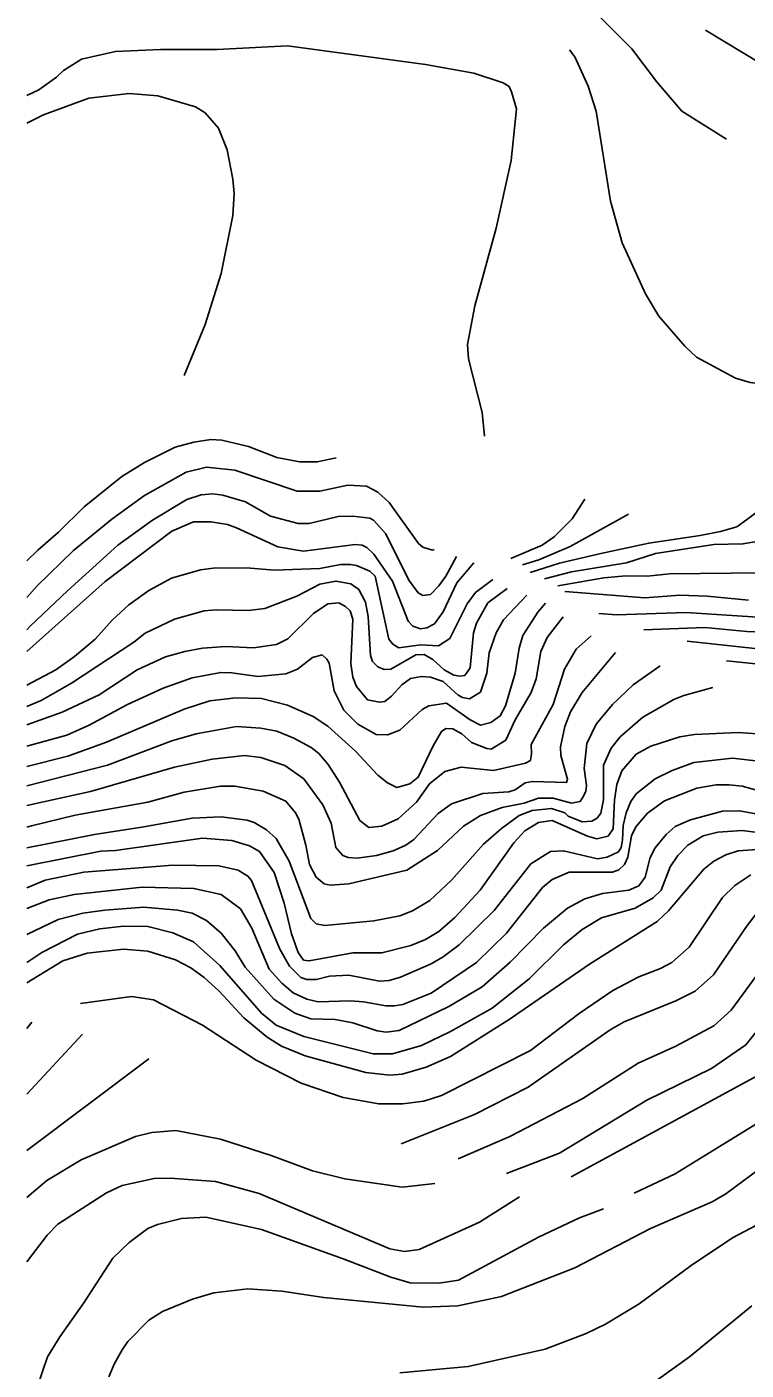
# Model space of a CAD drawing. Extents: x -555860 to -552701, y -1187050 to -1182291.
# Drawn here: x -555860.1 to -555608.7, y -1183789.7 to -1183320.2 of the extents above; entities that cross this region are included whole.
import ezdxf

# ---------------------------------------------------------------- set-up
doc = ezdxf.new("R2010")
doc.units = 0
for name, color, linetype in [('Level 40', 7, 'Continuous'), ('Level 41', 7, 'Continuous'), ('Level 42', 7, 'Continuous')]:
    doc.layers.add(name, color=color, linetype=linetype)

msp = doc.modelspace()

# ---------------------------------------------------------------- linework, layer by layer
at = {"layer": 'Level 40'}
for points in [[(-555665.06, -1183485.26), (-555669.58, -1183492.17), (-555675.79, -1183498.45), (-555680.02, -1183501.34), (-555691.03, -1183506)], [(-555703.87, -1183507.55), (-555709.8, -1183514.47), (-555714.59, -1183524.63), (-555717.7, -1183528.86), (-555720.36, -1183530.26), (-555722.5, -1183530.55), (-555725.21, -1183529.64), (-555726.87, -1183527.87), (-555732.37, -1183513.9), (-555738.86, -1183504.45), (-555741.26, -1183502.19), (-555742.89, -1183501.3), (-555745.36, -1183501.06), (-555763.42, -1183503.46), (-555772.45, -1183501.91), (-555786.84, -1183495.28), (-555789.98, -1183494.08), (-555795.88, -1183493.16), (-555801.94, -1183493.16), (-555809.42, -1183496.41), (-555832.71, -1183514.04), (-555860.13, -1183538.57)], [(-555607.91, -1183520.53), (-555622.3, -1183519.12), (-555631.9, -1183518.84), (-555644.19, -1183519.71), (-555672.12, -1183517.57)], [(-555860.13, -1183578.72), (-555845.83, -1183575.15), (-555832.28, -1183570.21), (-555805.19, -1183558.64), (-555796.16, -1183555.81), (-555787.13, -1183554.69), (-555778.09, -1183554.97), (-555769.06, -1183557.23), (-555760.03, -1183561.18), (-555754.95, -1183564.56), (-555745.21, -1183573.31), (-555737.45, -1183581.78), (-555734.07, -1183584.46), (-555730.82, -1183586.01), (-555726.31, -1183584.74), (-555723.34, -1183582.49), (-555718.12, -1183571.48), (-555715.26, -1183566.47), (-555713.75, -1183565.41), (-555711.21, -1183565.55), (-555708.05, -1183567.34), (-555704.71, -1183570.28), (-555699.35, -1183572.47), (-555697.8, -1183572.61), (-555692.72, -1183569.5), (-555689.47, -1183562.45), (-555683.83, -1183552.85), (-555682.14, -1183548.05), (-555680.44, -1183538.46), (-555678.33, -1183533.66), (-555672.73, -1183526.4)], [(-555860.13, -1183613.46), (-555834.26, -1183608.31), (-555829.18, -1183608.03), (-555798.7, -1183603.79), (-555788.54, -1183604.64), (-555782.33, -1183606.48), (-555778.8, -1183608.45), (-555773.72, -1183615.79), (-555770.19, -1183626.51), (-555767.65, -1183637.24), (-555765.25, -1183643.73), (-555763.42, -1183646.41), (-555761.44, -1183646.69), (-555746.2, -1183643.87), (-555736.04, -1183643.87), (-555725.88, -1183641.33), (-555720.8, -1183639.22), (-555716.15, -1183636.39), (-555710.5, -1183631.45), (-555701.75, -1183622), (-555689.9, -1183605.35), (-555686.09, -1183601.25), (-555681.29, -1183598.29), (-555676.49, -1183597.58), (-555664.21, -1183603.06), (-555660.94, -1183604.03), (-555657, -1183603.12), (-555655.18, -1183600.46), (-555654.76, -1183590.39), (-555653.91, -1183585.03), (-555652.22, -1183580.23), (-555647.14, -1183574.44), (-555642.06, -1183571.62), (-555631.9, -1183568.37), (-555626.82, -1183567.53), (-555611.58, -1183566.82), (-555601.42, -1183567.53)], [(-555603.11, -1183607.6), (-555611.58, -1183608.17), (-555615.81, -1183609.58), (-555620.05, -1183611.84), (-555623.57, -1183614.66), (-555635.85, -1183629.2), (-555639.8, -1183632.86), (-555663.51, -1183647.82), (-555691.59, -1183667.16), (-555712.05, -1183680.14), (-555720.52, -1183683.81), (-555728.99, -1183686.21), (-555733.22, -1183686.63), (-555741.69, -1183685.64), (-555762.85, -1183679.86), (-555771.18, -1183676.47), (-555776.12, -1183673.36), (-555784.3, -1183666.59), (-555792.91, -1183657.28), (-555798.13, -1183652.48), (-555802.79, -1183649.09), (-555808.15, -1183646.27), (-555817.89, -1183643.31), (-555826.36, -1183642.6), (-555839.06, -1183644.01), (-555847.53, -1183646.69), (-555860.13, -1183654.33)], [(-555669.85, -1183722.19), (-555603.39, -1183686.06)], [(-555687.92, -1183729.11), (-555701.89, -1183738), (-555723.06, -1183747.59), (-555728.14, -1183748.3), (-555733.22, -1183747.31), (-555778.94, -1183727.98), (-555794.18, -1183723.74), (-555809.99, -1183722.61), (-555815.63, -1183722.76), (-555826.78, -1183725.15), (-555832.28, -1183727.69), (-555849.36, -1183738.7), (-555853.03, -1183742.51), (-555860.13, -1183751.85)]]:
    msp.add_lwpolyline(points, dxfattribs=at)
at = {"layer": 'Level 41'}
for points in [[(-555673.07, -1183306.37), (-555659.74, -1183316.82), (-555648.69, -1183327.83), (-555640.05, -1183339.24), (-555631.21, -1183349.64), (-555615.55, -1183359.44)], [(-555622.91, -1183321.27), (-555603.26, -1183333.22), (-555580.57, -1183344.64), (-555571.55, -1183348.53), (-555572.74, -1183355.11), (-555572.41, -1183355.54), (-555569.34, -1183356.09), (-555567.91, -1183350), (-555554.98, -1183353.88), (-555542.47, -1183355.33), (-555533.99, -1183353.57)], [(-555700.2, -1183463.24), (-555701.05, -1183454.92), (-555705.82, -1183436.25), (-555706.13, -1183431.21), (-555703.59, -1183417.66), (-555696.11, -1183390.57), (-555690.89, -1183366.86), (-555688.98, -1183348.82), (-555690.74, -1183342.87), (-555691.59, -1183341.03), (-555693.71, -1183339.77), (-555703.87, -1183336.38), (-555720.8, -1183333.28), (-555769.06, -1183326.78), (-555793.62, -1183328.05), (-555813.37, -1183328.05), (-555829.18, -1183328.76), (-555841.03, -1183331.44), (-555847.38, -1183335.39), (-555849.78, -1183337.79), (-555855.99, -1183342.17), (-555860.13, -1183344.13)], [(-555458.63, -1183356.34), (-555459.03, -1183362.34), (-555461.29, -1183370.95), (-555464.39, -1183375.89), (-555470.74, -1183382.38), (-555480.91, -1183390.43), (-555488.38, -1183397.62), (-555506.73, -1183425), (-555513.36, -1183432.48), (-555519.43, -1183438.12), (-555527.9, -1183443.49), (-555533.68, -1183446.03), (-555549.49, -1183451.25), (-555565.93, -1183460.35), (-555608.58, -1183492.51), (-555611.97, -1183494.88), (-555617.72, -1183496.58), (-555624.83, -1183497.93), (-555642.78, -1183500.64), (-555659.56, -1183504.31), (-555673.95, -1183507.69), (-555684.25, -1183510.94)], [(-555860.13, -1183506.8), (-555856.27, -1183503.04), (-555849.08, -1183496.83), (-555840.05, -1183487.94), (-555826.92, -1183477.35), (-555819.02, -1183472.42), (-555808.29, -1183467.05), (-555801.79, -1183465.34), (-555795.88, -1183464.37), (-555791.93, -1183464.65), (-555782.61, -1183466.91), (-555772.73, -1183470.72), (-555764.83, -1183472.27), (-555758.62, -1183472.27), (-555751.99, -1183470.76)], [(-555717.73, -1183502.89), (-555718.4, -1183503.04), (-555721.79, -1183502.05), (-555723.2, -1183500.78), (-555733.5, -1183486.39), (-555737.45, -1183482.86), (-555741.41, -1183480.74), (-555747.9, -1183480.32), (-555757.78, -1183482.43), (-555765.68, -1183482.43), (-555787.41, -1183475.1), (-555797.29, -1183474.11), (-555804.48, -1183475.8), (-555819.02, -1183483.99), (-555830.45, -1183492.31), (-555843.85, -1183503.18), (-555856.56, -1183515.6), (-555860.13, -1183519.66)], [(-555709.94, -1183505.3), (-555713.75, -1183512.21), (-555716.15, -1183515.61), (-555719.11, -1183518.56), (-555721.79, -1183518.98), (-555723.34, -1183518), (-555726.59, -1183513.62), (-555734.63, -1183497.39), (-555739.01, -1183492.59), (-555740.28, -1183491.89), (-555746.2, -1183491.18), (-555751.28, -1183491.32), (-555761.44, -1183493.72), (-555765.25, -1183493.72), (-555774.99, -1183491.18), (-555783.74, -1183486.24), (-555791.64, -1183483.85), (-555795.08, -1183483.38), (-555799.26, -1183483.7), (-555804.2, -1183485.4), (-555816.2, -1183492.59), (-555828.33, -1183501.34), (-555845.95, -1183517.29), (-555858.81, -1183529.57), (-555860.13, -1183530.99)], [(-555686.93, -1183508.26), (-555681.2, -1183506.43), (-555670.28, -1183501.77), (-555649.82, -1183490.48)], [(-555679.26, -1183513.12), (-555669.72, -1183510.66), (-555650.53, -1183507.55), (-555640.37, -1183504.31), (-555620.05, -1183501.06), (-555609.89, -1183500.92), (-555597.19, -1183498.8)], [(-555860.13, -1183550.23), (-555849.99, -1183544.95), (-555843.43, -1183540.21), (-555836.23, -1183534.22), (-555830.17, -1183527.45), (-555824.52, -1183522.23), (-555817.47, -1183517.15), (-555809.56, -1183512.92), (-555799.4, -1183509.95), (-555795.03, -1183509.39), (-555783.32, -1183509.25), (-555773.58, -1183510.09), (-555757.78, -1183509.53), (-555750.47, -1183508.14), (-555747.05, -1183508.12), (-555744.93, -1183508.4), (-555740.28, -1183510.38), (-555738.44, -1183512.21), (-555733.64, -1183534.22), (-555732.23, -1183535.92), (-555730.12, -1183537.19), (-555722.5, -1183536.2), (-555716.29, -1183536.48), (-555712.33, -1183533.94), (-555706.27, -1183521.81), (-555703.3, -1183517.85), (-555697.24, -1183513.34)], [(-555692.27, -1183516.44), (-555699.07, -1183521.52), (-555703.02, -1183528.58), (-555704.01, -1183531.97), (-555705.14, -1183544.24), (-555707.11, -1183546.93), (-555708.8, -1183547.18), (-555710.92, -1183546.78), (-555714.31, -1183544.95), (-555718.26, -1183541.28), (-555721.23, -1183539.59), (-555724.19, -1183539.73), (-555732.94, -1183544.67), (-555735.2, -1183544.81), (-555737.45, -1183543.82), (-555739.29, -1183541.99), (-555739.99, -1183539.87), (-555740.84, -1183526.32), (-555741.83, -1183521.24), (-555744.09, -1183516.87), (-555746.91, -1183514.89), (-555752.13, -1183513.9), (-555757.78, -1183515.03), (-555765.82, -1183519.12), (-555776.97, -1183523.5), (-555782.61, -1183524.2), (-555793.9, -1183523.92), (-555798.13, -1183524.34), (-555808.58, -1183527.17), (-555818.74, -1183532.11), (-555822.69, -1183535.21), (-555844.56, -1183549.61), (-555855.14, -1183555.67), (-555860.13, -1183557.76)], [(-555674.53, -1183515.51), (-555658.43, -1183512.77), (-555650.81, -1183512.07), (-555643.19, -1183512.21), (-555635.57, -1183511.36), (-555592.39, -1183510.94)], [(-555860.13, -1183564.13), (-555847.81, -1183559.77), (-555834.82, -1183553.7), (-555821.56, -1183544.95), (-555811.68, -1183540.43), (-555804.88, -1183538.47), (-555798.7, -1183537.33), (-555790.58, -1183536.73), (-555780.92, -1183537.19), (-555772.87, -1183536.06), (-555768.92, -1183534.08), (-555759.89, -1183525.19), (-555754.95, -1183521.8), (-555751.14, -1183521.52), (-555748.74, -1183522.79), (-555747.19, -1183524.34), (-555746.2, -1183527.17), (-555746.91, -1183542.69), (-555746.2, -1183547.49), (-555744.93, -1183550.73), (-555741.12, -1183555.39), (-555736.89, -1183556.24), (-555735.06, -1183555.96), (-555732.66, -1183554.12), (-555729.13, -1183550.17), (-555726.02, -1183547.91), (-555722.21, -1183547.21), (-555719.11, -1183547.49), (-555714.59, -1183549.04), (-555709.42, -1183553.78), (-555707.82, -1183554.54), (-555705.42, -1183555.11), (-555701.61, -1183552.71), (-555699.35, -1183546.08), (-555698.51, -1183539.02), (-555696.11, -1183531.97), (-555693.57, -1183527.45), (-555685.38, -1183518.84)], [(-555678.88, -1183521.58), (-555681.57, -1183524.77), (-555686.79, -1183532.95), (-555688.06, -1183537.33), (-555689.47, -1183546.08), (-555692.86, -1183557.51), (-555694.7, -1183561.03), (-555697.94, -1183563.29), (-555701.61, -1183564.28), (-555705.14, -1183562.45), (-555713.46, -1183556.52), (-555719.67, -1183557.51), (-555721.93, -1183558.78), (-555729.83, -1183565.97), (-555734.07, -1183567.67), (-555738.02, -1183567.53), (-555744.51, -1183563.86), (-555749.31, -1183559.06), (-555752.69, -1183552.29), (-555754.53, -1183542.55), (-555755.23, -1183541.14), (-555756.93, -1183539.73), (-555760.32, -1183540.57), (-555765.54, -1183544.67), (-555769.63, -1183546.36), (-555779.43, -1183547.31), (-555788.54, -1183545.94), (-555792.35, -1183545.8), (-555802.37, -1183547.77), (-555812.53, -1183551.3), (-555824.95, -1183557.08), (-555838.35, -1183564.28), (-555846.11, -1183567.81), (-555860.13, -1183571.63)], [(-555594.08, -1183527.17), (-555629.64, -1183524.91), (-555654.01, -1183525.68), (-555660.26, -1183525.19)], [(-555662.93, -1183533.07), (-555668.17, -1183537.75), (-555672.26, -1183544.67), (-555676.21, -1183557.08), (-555683.84, -1183571.07), (-555683.71, -1183574.3), (-555684.11, -1183576.56), (-555685.81, -1183577.55), (-555697.09, -1183580.09), (-555708.38, -1183578.96), (-555714.03, -1183580.51), (-555719.39, -1183584.74), (-555723.91, -1183591.24), (-555730.4, -1183597.02), (-555736.04, -1183599.56), (-555740.56, -1183599.98), (-555743.8, -1183597.58), (-555750.86, -1183584.18), (-555754.81, -1183577.97), (-555758.04, -1183574.18), (-555760.74, -1183572.04), (-555766.81, -1183568.8), (-555772.73, -1183566.4), (-555778.38, -1183565.27), (-555786.84, -1183564.7), (-555800.96, -1183567.25), (-555809.42, -1183569.79), (-555832, -1183578.25), (-555860.13, -1183585.52)], [(-555644.46, -1183530.92), (-555623.15, -1183530.13), (-555608.47, -1183531.54), (-555592.1, -1183532.25), (-555581.91, -1183531.26), (-555574.18, -1183530.13)], [(-555576.52, -1183535.89), (-555591.54, -1183537.75), (-555601.42, -1183537.89), (-555629.38, -1183534.94)], [(-555860.13, -1183592.38), (-555837.93, -1183587.43), (-555808.58, -1183578.96), (-555795.31, -1183576.14), (-555784.02, -1183574.86), (-555778.38, -1183575.57), (-555769.91, -1183578.39), (-555763.28, -1183583.05), (-555756.65, -1183592.08), (-555753.82, -1183598.57), (-555752.13, -1183607.04), (-555749.73, -1183609.86), (-555747.88, -1183610.56), (-555744.63, -1183610.7), (-555737.88, -1183609.86), (-555732.09, -1183608.17), (-555727.72, -1183606.19), (-555724.89, -1183604.22), (-555716.43, -1183595.19), (-555711.77, -1183591.8), (-555700.76, -1183588.13), (-555691.73, -1183587.57), (-555689.47, -1183586.86), (-555685.95, -1183584.46), (-555683.41, -1183583.9), (-555671.55, -1183584.32), (-555671.16, -1183583.14), (-555673.53, -1183574.87), (-555673.64, -1183571.82), (-555672.12, -1183564.71), (-555670.14, -1183559.63), (-555666.05, -1183552.85), (-555654.34, -1183538.88)], [(-555615.57, -1183541.77), (-555600.85, -1183543.26), (-555594.93, -1183543.11), (-555583.78, -1183541.7)], [(-555860.13, -1183599.89), (-555858.53, -1183599.42), (-555843.29, -1183595.75), (-555817.89, -1183591.24), (-555805.19, -1183587.71), (-555792.49, -1183585.59), (-555787.41, -1183585.59), (-555777.53, -1183587.28), (-555769.63, -1183590.81), (-555766.24, -1183594.91), (-555765.11, -1183597.16), (-555762.57, -1183606.19), (-555761.3, -1183612.97), (-555758.99, -1183617.45), (-555756.22, -1183619.74), (-555754.11, -1183620.16), (-555747.61, -1183619.74), (-555727.29, -1183614.94), (-555716.57, -1183608.03), (-555707.54, -1183599.56), (-555701.61, -1183595.89), (-555693.99, -1183593.07), (-555686.37, -1183591.52), (-555681.29, -1183589.82), (-555676.21, -1183589.82), (-555669.72, -1183591.52), (-555666.75, -1183590.95), (-555665.63, -1183589.12), (-555664.81, -1183587.37), (-555664.5, -1183585.31), (-555665.34, -1183579.38), (-555664.36, -1183570.63), (-555661.11, -1183563.86), (-555655.46, -1183557.08), (-555648.27, -1183550.17), (-555638.81, -1183543.54)], [(-555860.13, -1183607.2), (-555836.52, -1183602.52), (-555819.26, -1183599.78), (-555802.37, -1183596.74), (-555792.21, -1183596.31), (-555783.18, -1183597.44), (-555780.64, -1183598.29), (-555776.4, -1183600.83), (-555773.02, -1183603.94), (-555768.5, -1183611.84), (-555760.85, -1183631.89), (-555759.05, -1183633.71), (-555755.94, -1183634.28), (-555738.86, -1183632.72), (-555729.83, -1183630.89), (-555725.32, -1183629.2), (-555719.25, -1183625.53), (-555711.77, -1183618.47), (-555700.48, -1183605.91), (-555694.27, -1183600.41), (-555688.06, -1183595.89), (-555683.55, -1183594.06), (-555676.77, -1183593.35), (-555672.12, -1183594.9), (-555670.99, -1183596.03), (-555666.05, -1183598.01), (-555662.66, -1183597.87), (-555660.83, -1183596.74), (-555659.56, -1183595.04), (-555658.57, -1183590.39), (-555658.57, -1183578.25), (-555655.89, -1183572.33), (-555652.78, -1183568.37), (-555644.88, -1183561.46), (-555634.02, -1183555.25), (-555630.49, -1183553.84), (-555620.43, -1183551.09)], [(-555860.13, -1183621.07), (-555853.73, -1183618.47), (-555840.19, -1183615.65), (-555809.14, -1183613.25), (-555793.05, -1183613.39), (-555786.28, -1183614.94), (-555782.89, -1183617.06), (-555781.62, -1183618.61), (-555771.74, -1183642.6), (-555768.36, -1183648.53), (-555764.41, -1183652.48), (-555762.29, -1183653.19), (-555758.9, -1183653.19), (-555754.39, -1183652.05), (-555747.61, -1183651.63), (-555736.89, -1183653.75), (-555733.5, -1183653.47), (-555729.55, -1183652.34), (-555718.83, -1183647.68), (-555714.59, -1183645.28), (-555709.09, -1183641.05), (-555696.81, -1183629.05), (-555683.97, -1183612.69), (-555677.06, -1183608.45), (-555672.54, -1183608.17), (-555660.69, -1183610.99), (-555657.3, -1183610.43), (-555653.35, -1183608.59), (-555652.36, -1183607.04), (-555651.94, -1183604.5), (-555651.71, -1183599.29), (-555650.63, -1183594.95), (-555649.02, -1183590.98), (-555647.14, -1183588.27), (-555640.51, -1183583.05), (-555634.58, -1183580.09), (-555626.96, -1183577.27), (-555613.55, -1183575.85), (-555603.39, -1183576.98)], [(-555603.39, -1183587.43), (-555610.17, -1183585.59), (-555614.68, -1183585.17), (-555619.2, -1183585.17), (-555625.97, -1183586.3), (-555637.26, -1183590.67), (-555643.19, -1183595.05), (-555647.28, -1183599.84), (-555648.83, -1183602.95), (-555650.1, -1183610.43), (-555651.23, -1183612.97), (-555653.21, -1183614.8), (-555655.46, -1183615.65), (-555670.57, -1183615.65), (-555676.49, -1183618.19), (-555679.88, -1183621.01), (-555692.44, -1183636.96), (-555703.02, -1183647.26), (-555718.83, -1183657.98), (-555728.7, -1183661.93), (-555731.61, -1183662.34), (-555734.63, -1183662.36), (-555742.53, -1183660.95), (-555747.17, -1183660.62), (-555758.34, -1183660.95), (-555762.29, -1183660.1), (-555767.09, -1183657.84), (-555771.04, -1183654.45), (-555775.41, -1183649.52), (-555781.48, -1183635.26), (-555785.43, -1183628.49), (-555792.21, -1183623.41), (-555801.72, -1183621.31), (-555819.87, -1183620.87), (-555843.57, -1183623.41), (-555852.32, -1183625.38), (-555860.13, -1183628.31)], [(-555860.13, -1183637.41), (-555849.22, -1183632.16), (-555840.52, -1183630.02), (-555832.85, -1183628.91), (-555819.3, -1183627.93), (-555807.45, -1183628.91), (-555802.37, -1183630.04), (-555797.29, -1183632.58), (-555792.21, -1183636.96), (-555787.27, -1183643.17), (-555783.88, -1183648.81), (-555773.86, -1183660.1), (-555766.52, -1183664.9), (-555760.88, -1183666.87), (-555752.41, -1183667.16), (-555746.2, -1183668.28), (-555737.74, -1183671.11), (-555734.59, -1183671.55), (-555729.97, -1183670.97), (-555712.62, -1183662.64), (-555701.05, -1183655.73), (-555691.17, -1183647.12), (-555679.6, -1183635.26), (-555671.13, -1183628.21), (-555665.06, -1183624.96), (-555658.99, -1183623.13), (-555649.68, -1183622), (-555646.29, -1183620.45), (-555644, -1183617.45), (-555642.26, -1183610.49), (-555640.51, -1183607.18), (-555636.7, -1183602.52), (-555633.59, -1183599.7), (-555628.23, -1183597.3), (-555616.94, -1183594.34), (-555611.01, -1183594.2), (-555595.21, -1183597.16)], [(-555596.62, -1183602.81), (-555610.17, -1183601.11), (-555618.63, -1183601.68), (-555623.71, -1183602.95), (-555629.08, -1183606.19), (-555632.6, -1183609.86), (-555635.29, -1183613.81), (-555638.39, -1183622), (-555641.21, -1183624.68), (-555647.56, -1183628.21), (-555659.28, -1183631.59), (-555666.05, -1183635.69), (-555672.54, -1183641.05), (-555684.54, -1183652.9), (-555697.52, -1183663.2), (-555712.05, -1183671.39), (-555722.21, -1183676.19), (-555732.37, -1183679.15), (-555739.15, -1183679.15), (-555763.28, -1183673.08), (-555773.02, -1183669.13), (-555778.09, -1183664.9), (-555792.63, -1183648.25), (-555801.94, -1183640.06), (-555809.14, -1183636.82), (-555817.89, -1183634.7), (-555826.36, -1183634.56), (-555834.68, -1183635.49), (-555842.44, -1183637.38), (-555854.86, -1183643.73), (-555860.13, -1183647.2)], [(-555841.35, -1183661.54), (-555823.54, -1183659.11), (-555815.92, -1183660.24), (-555798.7, -1183669.13), (-555779.93, -1183681.41), (-555764.27, -1183689.45), (-555749.59, -1183694.39), (-555737.17, -1183696.65), (-555728.7, -1183696.65), (-555721.37, -1183695.66), (-555715.16, -1183693.69), (-555684.11, -1183678.02), (-555667.04, -1183665.04), (-555655.32, -1183656.99), (-555646.29, -1183652.2), (-555638.67, -1183649.37), (-555634.68, -1183647.19), (-555628.65, -1183641.9), (-555616.94, -1183624.54), (-555612.71, -1183620.3), (-555607.06, -1183616.64)], [(-555491.13, -1183627.53), (-555492.33, -1183634.56), (-555495.02, -1183639.78), (-555499.25, -1183641.9), (-555507.15, -1183642.74), (-555536.51, -1183640.2), (-555545.54, -1183640.63), (-555549.35, -1183639.78), (-555552.31, -1183637.94), (-555566.98, -1183625.53), (-555575.03, -1183621.57), (-555583.35, -1183619.74), (-555592.1, -1183620.02), (-555598.6, -1183624.11), (-555603.96, -1183628.63), (-555608.65, -1183634.64), (-555620.19, -1183651.49), (-555626.54, -1183657.28), (-555633.31, -1183660.66), (-555651.37, -1183668), (-555656.31, -1183670.82), (-555684.96, -1183690.86), (-555703.73, -1183700.32), (-555729.26, -1183710.63)], [(-555485.16, -1183627.9), (-555483.3, -1183638.37), (-555484.57, -1183642.88), (-555486.69, -1183645.85), (-555489.51, -1183647.96), (-555497.27, -1183650.93), (-555507.15, -1183651.21), (-555513.08, -1183650.5), (-555530.86, -1183651.77), (-555544.69, -1183654.74), (-555548.64, -1183654.46), (-555554.57, -1183652.48), (-555566.99, -1183645.85), (-555570.94, -1183644.29), (-555577.71, -1183643.59), (-555580.82, -1183644.72), (-555586.18, -1183648.67), (-555592.24, -1183656.71), (-555603.25, -1183668.99), (-555608.9, -1183676.05), (-555620.89, -1183684.23), (-555643.47, -1183695.38), (-555673.95, -1183713.86), (-555692.54, -1183720.95)], [(-555709.33, -1183715.87), (-555691.31, -1183708.08), (-555665.77, -1183694.81), (-555646.43, -1183682.4), (-555633.31, -1183676.47), (-555620.05, -1183669.41), (-555613.98, -1183663.91), (-555603.68, -1183649.94)], [(-555860.13, -1183670.32), (-555858.39, -1183668.12)], [(-555513.5, -1183667.44), (-555537.92, -1183672.66), (-555559.08, -1183673.08), (-555566.14, -1183674.92), (-555571.08, -1183677.32), (-555575.31, -1183680.42), (-555593.23, -1183696.23), (-555633.59, -1183721.06), (-555647.84, -1183727.84)], [(-555840.65, -1183672.25), (-555860.13, -1183693.22)], [(-555860.13, -1183712.94), (-555817.55, -1183680.92)], [(-555729.83, -1183790.63), (-555705.84, -1183788.51), (-555679.03, -1183782.45), (-555664.64, -1183776.94), (-555657.86, -1183773.7), (-555646.15, -1183766.5), (-555627.95, -1183753.09), (-555613.55, -1183743.5), (-555588.15, -1183730.09), (-555541.58, -1183703.28), (-555523.1, -1183694.11), (-555500.18, -1183681.25)], [(-555860.13, -1183729.38), (-555853.17, -1183723.46), (-555841.17, -1183716.26), (-555822.12, -1183708.08), (-555816.48, -1183706.67), (-555808.01, -1183705.96), (-555792.49, -1183708.93), (-555774.71, -1183714.71), (-555760.32, -1183720.07), (-555749.03, -1183722.9), (-555728.99, -1183725.72), (-555717.56, -1183724.45)], [(-555831.5, -1183792.08), (-555829.6, -1183787.67), (-555826.78, -1183782.59), (-555824.8, -1183779.77), (-555817.47, -1183772.29), (-555812.67, -1183769.18), (-555802.23, -1183764.95), (-555794.75, -1183762.69), (-555782.89, -1183761.28), (-555771.04, -1183762.13), (-555756.36, -1183764.38), (-555721.65, -1183767.77), (-555709.51, -1183767.21), (-555694.27, -1183763.96), (-555668.59, -1183753.94), (-555642.2, -1183740.25), (-555620.61, -1183730.94), (-555615.81, -1183728.12), (-555603.68, -1183719.09)], [(-555658.64, -1183733.35), (-555666.93, -1183736.52), (-555681.29, -1183743.22), (-555709.23, -1183758.32), (-555716, -1183759.3), (-555726.17, -1183759.16), (-555732.93, -1183757.25), (-555749.59, -1183750.84), (-555778.09, -1183740.54), (-555797.57, -1183736.3), (-555806.04, -1183736.73), (-555814.5, -1183738.84), (-555817.89, -1183740.25), (-555824.38, -1183745.05), (-555830.03, -1183750.55), (-555840.19, -1183766.22), (-555848.65, -1183778.07), (-555852.89, -1183785.13), (-555856.42, -1183795.29)], [(-555606.78, -1183767.21), (-555628.51, -1183785.13), (-555649.96, -1183800.51)]]:
    msp.add_lwpolyline(points, dxfattribs=at)
at = {"layer": 'Level 42'}
for points in [[(-555670.45, -1183328.17), (-555668.59, -1183330.65), (-555663.93, -1183340.9), (-555661.11, -1183349.65), (-555656.17, -1183381.11), (-555652.08, -1183395.65), (-555643.89, -1183413.43), (-555639.24, -1183421.33), (-555630.2, -1183431.77), (-555626.11, -1183435.58), (-555612.43, -1183442.92), (-555607.34, -1183444.47), (-555595.49, -1183446.03), (-555589, -1183445.88), (-555584.59, -1183445.3)], [(-555860.13, -1183353.77), (-555854.3, -1183350.91), (-555838.49, -1183345.13), (-555824.38, -1183343.43), (-555814.36, -1183344.28), (-555801.24, -1183348.09), (-555797.85, -1183350.21), (-555793.19, -1183355.57), (-555790.09, -1183363.19), (-555788.11, -1183373.35), (-555787.69, -1183378.43), (-555788.11, -1183386.05), (-555792.21, -1183406.37), (-555797.85, -1183424.15), (-555805.19, -1183442.07)]]:
    msp.add_lwpolyline(points, dxfattribs=at)

doc.saveas('drawing.dxf')
